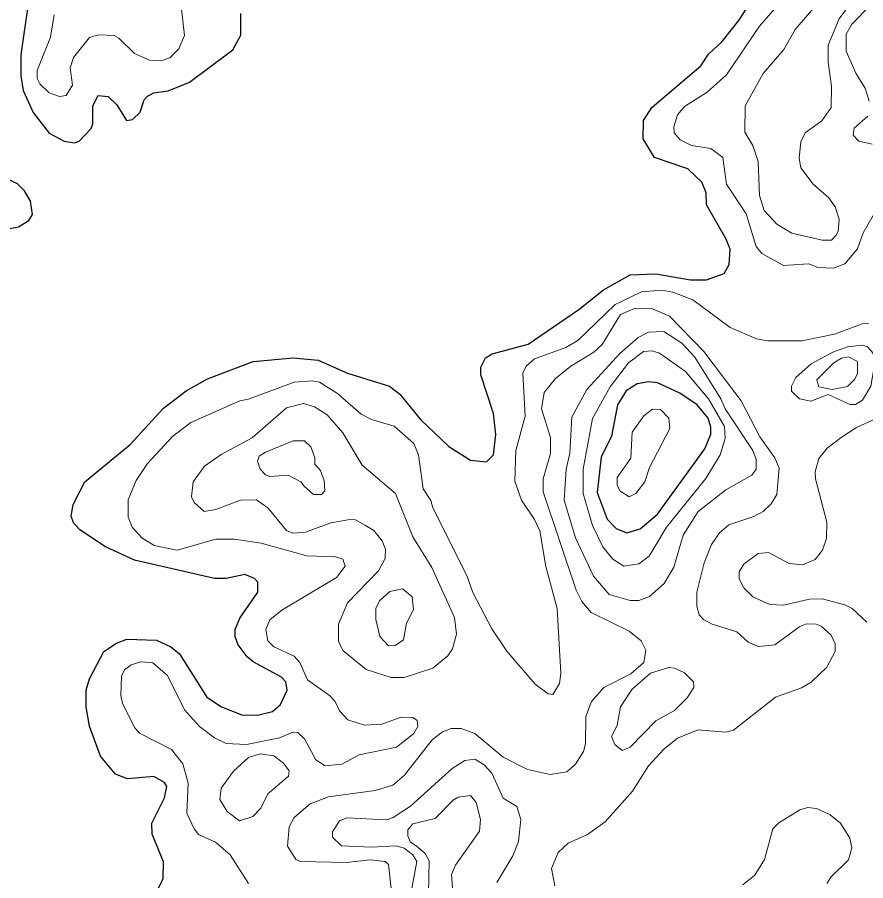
# Model space of a CAD drawing. Extents: x 577 to 602.9, y 7483.8 to 7511.6.
# Drawn here: x 587.083 to 588.515, y 7505.975 to 7507.431 of the extents above; entities that cross this region are included whole.
import ezdxf

# ---------------------------------------------------------------- set-up
doc = ezdxf.new("R2010")
doc.units = 0
doc.header["$LTSCALE"] = 0.032
doc.layers.add('1', color=7, linetype='Continuous', lineweight=25)
doc.layers.add('2', color=7, linetype='Continuous', lineweight=13)

msp = doc.modelspace()

# ---------------------------------------------------------------- linework, layer by layer
at = {"layer": '1'}
for points in [[(588.2727, 7507.3901), (588.3005, 7507.4251), (588.3586, 7507.515)], [(587.103, 7507.4617), (587.0894, 7507.3671), (587.0894, 7507.3321), (587.0934, 7507.3074), (587.1101, 7507.2701), (587.1372, 7507.2351), (587.1626, 7507.2216), (587.1801, 7507.2192), (587.1881, 7507.2216), (587.2079, 7507.243), (587.2111, 7507.251), (587.2111, 7507.2812), (587.2199, 7507.2987), (587.2366, 7507.2971), (587.2517, 7507.2828), (587.2676, 7507.2565), (587.2779, 7507.2581), (587.2906, 7507.2709), (587.2978, 7507.2915), (587.3034, 7507.2979), (587.3137, 7507.3035), (587.3383, 7507.3066), (587.3741, 7507.321), (587.4473, 7507.3758), (587.4608, 7507.4005), (587.4608, 7507.4371)], [(587.3208, 7505.9604), (587.3296, 7505.9779), (587.3304, 7506.0065), (587.3113, 7506.0534), (587.3105, 7506.0717), (587.332, 7506.1147), (587.336, 7506.1338), (587.332, 7506.1401), (587.3137, 7506.1505), (587.2692, 7506.1465), (587.2493, 7506.1544), (587.2238, 7506.1847), (587.2055, 7506.2355), (587.2, 7506.2681), (587.2, 7506.296), (587.2055, 7506.3151), (587.2294, 7506.3612), (587.2509, 7506.3755), (587.2684, 7506.3819), (587.3185, 7506.3803), (587.3423, 7506.3691), (587.3574, 7506.3572), (587.4035, 7506.284), (587.4282, 7506.2681), (587.4624, 7506.2546), (587.4886, 7506.2538), (587.5141, 7506.2602), (587.5276, 7506.2721), (587.5387, 7506.296), (587.5363, 7506.3103), (587.5292, 7506.3182), (587.4815, 7506.3437), (587.4711, 7506.3524), (587.456, 7506.3723), (587.4513, 7506.3858), (587.4513, 7506.3986), (587.4592, 7506.4176), (587.4894, 7506.4614), (587.4894, 7506.4781), (587.4839, 7506.4844), (587.4672, 7506.4908), (587.4361, 7506.4844), (587.4163, 7506.4844), (587.2811, 7506.5154), (587.2326, 7506.5377), (587.1888, 7506.5663), (587.1785, 7506.5783), (587.1745, 7506.5894), (587.1777, 7506.6093), (587.1976, 7506.6474), (587.2739, 7506.7103), (587.3304, 7506.7715), (587.3686, 7506.8009), (587.4043, 7506.8208), (587.4815, 7506.8502), (587.5491, 7506.8566), (587.5912, 7506.8526), (587.6405, 7506.8303), (587.7113, 7506.8089), (587.7288, 7506.7953), (587.7638, 7506.7524), (587.8115, 7506.7071), (587.848, 7506.684), (587.8751, 7506.6808), (587.887, 7506.6928), (587.891, 7506.727), (587.887, 7506.7627), (587.8655, 7506.8279), (587.8655, 7506.8407), (587.8735, 7506.8566), (587.8846, 7506.8629), (587.9451, 7506.8796), (588.0309, 7506.9377), (588.0723, 7506.9711), (588.1176, 7506.9965), (588.1606, 7506.9981), (588.2194, 7506.9878), (588.2464, 7506.9878), (588.2759, 7506.9989), (588.2846, 7507.014), (588.2862, 7507.0395), (588.279, 7507.0578), (588.2464, 7507.1142), (588.2456, 7507.1349), (588.2385, 7507.1524), (588.2146, 7507.1754), (588.1582, 7507.1945), (588.1391, 7507.2255), (588.1399, 7507.2565), (588.1542, 7507.2788), (588.2369, 7507.3488), (588.2496, 7507.3687), (588.2727, 7507.3901)], [(587.0712, 7507.0745), (587.0855, 7507.0776), (587.103, 7507.088), (587.1093, 7507.0983), (587.1061, 7507.1206), (587.0958, 7507.1381), (587.0839, 7507.15), (587.0227, 7507.1778)]]:
    msp.add_lwpolyline(points, dxfattribs=at)
msp.add_lwpolyline([(588.2012, 7506.7971), (588.1637, 7506.8144), (588.1486, 7506.816), (588.1295, 7506.8128), (588.1105, 7506.8009), (588.0961, 7506.7771), (588.0858, 7506.7246), (588.0683, 7506.6888), (588.0619, 7506.6292), (588.0786, 7506.5846), (588.0938, 7506.5687), (588.112, 7506.5616), (588.1343, 7506.5679), (588.1637, 7506.5926), (588.2432, 7506.7031), (588.2536, 7506.7278), (588.2536, 7506.7397), (588.2488, 7506.7548), (588.2305, 7506.7771)], close=True, dxfattribs=at)
at = {"layer": '2'}
for points in [[(588.3737, 7507.4593), (588.3355, 7507.4156), (588.2798, 7507.3337), (588.2472, 7507.3043), (588.2091, 7507.2804), (588.1971, 7507.2661), (588.1908, 7507.2462), (588.1916, 7507.2359), (588.2019, 7507.2239), (588.221, 7507.2144), (588.2536, 7507.2096), (588.2735, 7507.1945), (588.2798, 7507.1492), (588.3132, 7507.0991), (588.3299, 7507.0442), (588.3395, 7507.0323), (588.376, 7507.0124), (588.4182, 7507.0148), (588.4341, 7507.0085), (588.4603, 7507.0077), (588.4794, 7507.0148), (588.5009, 7507.0403), (588.5104, 7507.0673), (588.5271, 7507.0967)], [(588.4945, 7507.4625), (588.4699, 7507.4283), (588.4516, 7507.3838), (588.4516, 7507.3552), (588.4572, 7507.3146), (588.4564, 7507.2788), (588.4405, 7507.2558), (588.4126, 7507.2359), (588.4055, 7507.2208), (588.4023, 7507.1929), (588.4055, 7507.177), (588.4261, 7507.1492), (588.4524, 7507.1261), (588.4635, 7507.111), (588.4699, 7507.0904), (588.4683, 7507.0697), (588.4651, 7507.0633), (588.4572, 7507.0546), (588.4412, 7507.0546), (588.3904, 7507.0665), (588.3649, 7507.0816), (588.3434, 7507.1047), (588.3355, 7507.1301), (588.3331, 7507.1874), (588.3244, 7507.2144), (588.3108, 7507.2367), (588.3116, 7507.2812), (588.3419, 7507.3361), (588.3768, 7507.3766), (588.3959, 7507.41), (588.4341, 7507.4545)], [(587.3264, 7507.3575), (587.3407, 7507.3623), (587.3558, 7507.3774), (587.3654, 7507.3997), (587.3606, 7507.4442)], [(588.5208, 7507.2892), (588.5136, 7507.3114), (588.4985, 7507.3353), (588.4818, 7507.3734), (588.4818, 7507.4021), (588.4913, 7507.4188), (588.5228, 7507.451)], [(587.1459, 7507.4347), (587.1395, 7507.3973), (587.1173, 7507.3408), (587.1173, 7507.3273), (587.1213, 7507.3186), (587.1372, 7507.3035), (587.1547, 7507.2971), (587.1658, 7507.2987), (587.1769, 7507.3162), (587.1729, 7507.3456), (587.1785, 7507.3631), (587.2055, 7507.3965), (587.2207, 7507.4013), (587.2469, 7507.3997), (587.2548, 7507.3957), (587.2811, 7507.3695), (587.3065, 7507.3583), (587.3264, 7507.3575)], [(588.5255, 7507.2168), (588.5033, 7507.2216), (588.4937, 7507.2319), (588.4953, 7507.2438), (588.5184, 7507.2637)], [(588.5192, 7506.9146), (588.5088, 7506.9138), (588.4619, 7506.8963), (588.4071, 7506.8852), (588.349, 7506.8852), (588.3307, 7506.8884), (588.2862, 7506.9075), (588.2234, 7506.9544), (588.1892, 7506.9671), (588.1709, 7506.9703), (588.1367, 7506.9679), (588.0922, 7506.9464), (588.029, 7506.8856), (588.0087, 7506.8741), (587.9562, 7506.855), (587.9419, 7506.8423), (587.9363, 7506.8303), (587.9403, 7506.758), (587.9244, 7506.6999), (587.9228, 7506.6482), (587.9339, 7506.6164), (587.9562, 7506.5838), (587.9649, 7506.5647), (587.9753, 7506.5043), (587.9944, 7506.4335), (588.0007, 7506.3246), (587.9983, 7506.3071), (587.9872, 7506.2888), (587.9793, 7506.2896), (587.957, 7506.3063), (587.9093, 7506.362), (587.8838, 7506.3993), (587.852, 7506.4606), (587.8417, 7506.4892), (587.7844, 7506.6037), (587.7813, 7506.6156), (587.7685, 7506.6355), (587.7606, 7506.6928), (587.7526, 7506.7119), (587.7192, 7506.7413), (587.6811, 7506.7524), (587.6636, 7506.7612), (587.6238, 7506.7961), (587.5936, 7506.8152), (587.5817, 7506.8176), (587.5507, 7506.8152), (587.4735, 7506.7866), (587.4592, 7506.7842), (587.3765, 7506.7476), (587.3455, 7506.7238), (587.3034, 7506.6785), (587.2843, 7506.6498)], [(587.5777, 7506.1043), (587.6087, 7506.1163), (587.6874, 7506.1266), (587.7168, 7506.1361), (587.7367, 7506.1528), (587.7836, 7506.2125), (587.8011, 7506.226), (587.8154, 7506.2316), (587.8321, 7506.2316), (587.8552, 7506.2228), (587.9029, 7506.1831), (587.9443, 7506.1624), (587.9824, 7506.1536), (588.0103, 7506.1584), (588.0254, 7506.1711), (588.0389, 7506.1926), (588.0421, 7506.2053), (588.0429, 7506.2514), (588.0524, 7506.2769), (588.0731, 7506.3007), (588.1184, 7506.3238), (588.1407, 7506.3429), (588.1439, 7506.3636), (588.1359, 7506.3795), (588.116, 7506.3954), (588.0516, 7506.4272), (588.0357, 7506.4455), (588.0262, 7506.4646), (587.9705, 7506.6307), (587.9705, 7506.6522), (587.9832, 7506.6952), (587.9832, 7506.7222), (587.9681, 7506.7707), (587.9721, 7506.7977), (587.9912, 7506.8216), (588.0174, 7506.8423), (588.0564, 7506.8661), (588.0699, 7506.8788), (588.1009, 7506.9297), (588.1256, 7506.9401), (588.155, 7506.9393), (588.1836, 7506.9266), (588.2417, 7506.8669), (588.3045, 7506.7842), (588.3363, 7506.723), (588.3617, 7506.688), (588.3689, 7506.6705), (588.3649, 7506.626), (588.3554, 7506.6101), (588.3419, 7506.5973), (588.3259, 7506.5886), (588.2838, 7506.5751), (588.2679, 7506.5616), (588.2544, 7506.5417), (588.2425, 7506.5107), (588.2297, 7506.4614), (588.2297, 7506.4375), (588.2337, 7506.4232), (588.2409, 7506.4153), (588.256, 7506.4073), (588.2973, 7506.3946), (588.3164, 7506.3771), (588.3339, 7506.3699), (588.3617, 7506.3723), (588.4039, 7506.4033), (588.415, 7506.4081), (588.4309, 7506.4073), (588.4397, 7506.4041), (588.4564, 7506.389), (588.4635, 7506.3739), (588.4635, 7506.3612), (588.4492, 7506.3349), (588.423, 7506.3095), (588.4063, 7506.3), (588.3625, 7506.284), (588.2918, 7506.2284), (588.279, 7506.2252), (588.2313, 7506.2292), (588.1971, 7506.2149), (588.1741, 7506.1966), (588.1486, 7506.1687), (588.1216, 7506.1258), (588.0755, 7506.0741), (588.0453, 7506.0527), (588.0126, 7506.0383), (587.9959, 7506.0224), (587.9848, 7505.9954), (587.9904, 7505.966)], [(588.5168, 7506.4105), (588.4921, 7506.4335), (588.4794, 7506.4399), (588.4412, 7506.4502), (588.4198, 7506.4494), (588.376, 7506.4391), (588.353, 7506.4407), (588.3244, 7506.4534), (588.3092, 7506.4685), (588.3013, 7506.4836), (588.3013, 7506.4956), (588.3092, 7506.5083), (588.3331, 7506.5266), (588.3506, 7506.5282), (588.3856, 7506.5099), (588.4079, 7506.5075), (588.4293, 7506.5162), (588.442, 7506.5321), (588.4484, 7506.552), (588.4492, 7506.5791), (588.4301, 7506.6522), (588.4293, 7506.6641), (588.4357, 7506.6864), (588.45, 7506.7039), (588.4731, 7506.7222), (588.4993, 7506.7389), (588.5406, 7506.758)], [(587.2843, 7506.6498), (587.2707, 7506.6172), (587.2707, 7506.5878), (587.2771, 7506.5711), (587.2938, 7506.5528), (587.3145, 7506.5401), (587.3534, 7506.5321), (587.4187, 7506.5504), (587.4497, 7506.5504), (587.495, 7506.5441), (587.5721, 7506.5226), (587.6206, 7506.521), (587.6326, 7506.517), (587.6365, 7506.5051), (587.6222, 7506.486), (587.53, 7506.4312), (587.5093, 7506.4145), (587.5029, 7506.3986), (587.5061, 7506.3795), (587.5165, 7506.3691), (587.5507, 7506.3532), (587.5602, 7506.3429), (587.5729, 7506.3135), (587.6103, 7506.2872), (587.6198, 7506.2769), (587.627, 7506.261), (587.6413, 7506.2459), (587.6691, 7506.2371), (587.6986, 7506.2387), (587.7312, 7506.2507), (587.751, 7506.2499), (587.7582, 7506.2451), (587.759, 7506.2347), (587.7526, 7506.2228), (587.7232, 7506.1998), (587.6604, 7506.187), (587.631, 7506.1711), (587.6031, 7506.1687), (587.5872, 7506.1783), (587.5681, 7506.2141), (587.557, 7506.2244), (587.5483, 7506.2252), (587.526, 7506.2157), (587.4703, 7506.2045), (587.4361, 7506.2061), (587.4163, 7506.2157), (587.3908, 7506.2347), (587.3654, 7506.2626), (587.3367, 7506.3206), (587.3121, 7506.3421), (587.2922, 7506.3437), (587.2755, 7506.3389), (587.2644, 7506.3302), (587.2596, 7506.3198), (587.258, 7506.2872), (587.2612, 7506.2737), (587.2819, 7506.2324), (587.2898, 7506.2236), (587.3439, 7506.1958), (587.363, 7506.1719), (587.3717, 7506.1393), (587.3694, 7506.0884), (587.3821, 7506.0622), (587.3892, 7506.0527), (587.4179, 7506.0399), (587.4425, 7506.0185), (587.4735, 7505.97)], [(587.8926, 7505.9715), (587.9196, 7506.0169), (587.9292, 7506.0407), (587.9331, 7506.0781), (587.926, 7506.0996), (587.9029, 7506.1139), (587.8838, 7506.156), (587.8711, 7506.1703), (587.8552, 7506.1799), (587.8385, 7506.1775), (587.817, 7506.164), (587.7471, 7506.1004), (587.7176, 7506.0813), (587.7065, 7506.0773), (587.6397, 7506.0805), (587.627, 7506.0757), (587.6151, 7506.0574), (587.6151, 7506.0479), (587.6302, 7506.0336), (587.6803, 7506.0312), (587.7224, 7506.0336), (587.7359, 7506.0296), (587.751, 7506.0185), (587.7574, 7506.0073), (587.7431, 7505.9286)], [(587.8178, 7505.9628), (587.8162, 7505.9851), (587.8226, 7506.001), (587.8632, 7506.0582), (587.8647, 7506.0781), (587.8576, 7506.1067), (587.848, 7506.1187), (587.8274, 7506.1155), (587.8186, 7506.1107), (587.7884, 7506.0797), (587.751, 7506.0709), (587.7423, 7506.0606), (587.7423, 7506.0503), (587.7471, 7506.0399), (587.7566, 7506.0336), (587.7717, 7506.0208), (587.7781, 7506.0081), (587.7773, 7505.9541)], [(587.7153, 7505.9517), (587.7097, 7506.0018), (587.7041, 7506.0073), (587.6787, 7506.0097), (587.6385, 7506.0055), (587.5618, 7506.0073), (587.5538, 7506.0097), (587.5395, 7506.0328), (587.5419, 7506.0654), (587.5507, 7506.0813), (587.5777, 7506.1043)], [(588.3077, 7505.9676), (588.3275, 7505.9843), (588.3442, 7506.0105), (588.3578, 7506.0622), (588.3681, 7506.0725), (588.4039, 7506.094), (588.4174, 7506.098), (588.4317, 7506.0964), (588.4548, 7506.086), (588.4723, 7506.0717), (588.4882, 7506.0463), (588.4913, 7506.0304), (588.4858, 7506.0097), (588.4564, 7505.9811), (588.4492, 7505.97)]]:
    msp.add_lwpolyline(points, dxfattribs=at)
for points in [[(588.2774, 7506.7707), (588.2703, 7506.7874), (588.2266, 7506.8574), (588.2043, 7506.8812), (588.1741, 7506.9011), (588.1486, 7506.8995), (588.1311, 7506.8908), (588.1001, 7506.8637), (588.0445, 7506.8033), (588.019, 7506.7564), (588.0158, 7506.6959), (588.0095, 7506.6681), (588.0063, 7506.6164), (588.0254, 7506.5528), (588.0556, 7506.4884), (588.0818, 7506.4574), (588.1176, 7506.4471), (588.1319, 7506.4471), (588.1502, 7506.4542), (588.1749, 7506.4757), (588.1908, 7506.5035), (588.2067, 7506.5576), (588.2321, 7506.5973), (588.279, 7506.6339), (588.3228, 7506.6586), (588.3299, 7506.6689), (588.3299, 7506.6848), (588.3244, 7506.6999)], [(588.4222, 7506.7834), (588.4031, 7506.7874), (588.3896, 7506.8001), (588.3896, 7506.8089), (588.3967, 7506.8232), (588.423, 7506.8462), (588.4595, 7506.8661), (588.4842, 7506.8749), (588.5096, 7506.878), (588.5176, 7506.8749), (588.5271, 7506.8645), (588.5295, 7506.8446), (588.5232, 7506.8089), (588.5096, 7506.785), (588.4977, 7506.7779), (588.4882, 7506.7779), (588.4515, 7506.7947)], [(588.2496, 7506.7874), (588.2106, 7506.8335), (588.1669, 7506.8645), (588.1542, 7506.8685), (588.1399, 7506.8669), (588.1144, 7506.8478), (588.0834, 7506.8073), (588.054, 7506.754), (588.0381, 7506.6689), (588.0381, 7506.6276), (588.054, 7506.5735), (588.0715, 7506.5377), (588.0882, 7506.517), (588.1065, 7506.5051), (588.1319, 7506.5091), (588.1494, 7506.5218), (588.1788, 7506.5711), (588.2448, 7506.653), (588.2695, 7506.6928), (588.2774, 7506.7206), (588.2766, 7506.7405)], [(588.4583, 7506.803), (588.4842, 7506.8081), (588.4961, 7506.82), (588.5009, 7506.8295), (588.5009, 7506.8502), (588.4858, 7506.8582), (588.4741, 7506.8559), (588.4611, 7506.8478), (588.4325, 7506.8192), (588.4357, 7506.8073)], [(587.6707, 7506.5735), (587.685, 7506.5655), (587.6993, 7506.548), (587.7049, 7506.5337), (587.7041, 7506.5178), (587.693, 7506.4972), (587.6405, 7506.4431), (587.6254, 7506.4073), (587.6254, 7506.3787), (587.6326, 7506.3628), (587.6723, 7506.331), (587.7145, 7506.3174), (587.7359, 7506.3174), (587.7844, 7506.3333), (587.8099, 7506.354), (587.8178, 7506.366), (587.8242, 7506.3906), (587.821, 7506.4184), (587.7828, 7506.5027), (587.751, 7506.5544), (587.7217, 7506.6276), (587.6652, 7506.6753), (587.6326, 7506.7301), (587.6063, 7506.7604), (587.5848, 7506.7739), (587.5666, 7506.7794), (587.5379, 7506.7723), (587.4799, 7506.7214), (587.4274, 7506.6936), (587.3996, 7506.6737), (587.3805, 7506.6474), (587.3773, 7506.622), (587.3821, 7506.6125), (587.3988, 7506.5973), (587.4187, 7506.6005), (587.46, 7506.6164), (587.487, 7506.6172), (587.5061, 7506.6037), (587.5379, 7506.5655), (587.5483, 7506.5608), (587.5697, 7506.5624), (587.6127, 7506.5783), (587.6445, 7506.5838), (587.654, 7506.583)], [(588.1407, 7506.7588), (588.155, 7506.7699), (588.1685, 7506.7691), (588.1828, 7506.7548), (588.1844, 7506.7373), (588.1502, 7506.6713), (588.1423, 7506.6474), (588.1272, 7506.6276), (588.116, 7506.622), (588.1001, 7506.6323), (588.0953, 7506.6419), (588.0953, 7506.6546), (588.1184, 7506.6872), (588.1208, 7506.7309)], [(587.5673, 7506.6403), (587.5833, 7506.626), (587.5968, 7506.626), (587.6023, 7506.6323), (587.6015, 7506.6498), (587.5952, 7506.6665), (587.5856, 7506.6769), (587.5856, 7506.688), (587.5785, 7506.7063), (587.5681, 7506.7166), (587.5491, 7506.7166), (587.5021, 7506.6975), (587.4918, 7506.6904), (587.4886, 7506.6824), (587.4934, 7506.6689), (587.5021, 7506.6594), (587.5093, 7506.6562), (587.5403, 7506.6586), (587.5618, 7506.6474)], [(587.7518, 7506.432), (587.7399, 7506.4089), (587.7351, 7506.3811), (587.7208, 7506.3715), (587.7097, 7506.3707), (587.6954, 7506.3866), (587.6882, 7506.4153), (587.6882, 7506.4343), (587.6954, 7506.4471), (587.7121, 7506.4622), (587.7335, 7506.4669), (587.7494, 7506.4534)], [(588.1208, 7506.2976), (588.1518, 7506.3246), (588.1828, 7506.3341), (588.1924, 7506.3333), (588.2091, 7506.3254), (588.2242, 7506.3103), (588.225, 7506.3007), (588.2138, 7506.2833), (588.1924, 7506.2618), (588.1606, 7506.2443), (588.1176, 7506.1998), (588.1041, 7506.1942), (588.0914, 7506.2045), (588.0858, 7506.218), (588.0953, 7506.2363), (588.1009, 7506.2681)], [(587.5324, 7506.1727), (587.5419, 7506.16), (587.5411, 7506.1513), (587.5061, 7506.121), (587.4942, 7506.0972), (587.4807, 7506.0829), (587.4584, 7506.0757), (587.4377, 7506.0916), (587.425, 7506.1115), (587.4274, 7506.1306), (587.4481, 7506.1592), (587.4735, 7506.1823), (587.4934, 7506.1886), (587.5165, 7506.1854)]]:
    msp.add_lwpolyline(points, close=True, dxfattribs=at)

doc.saveas('drawing.dxf')
